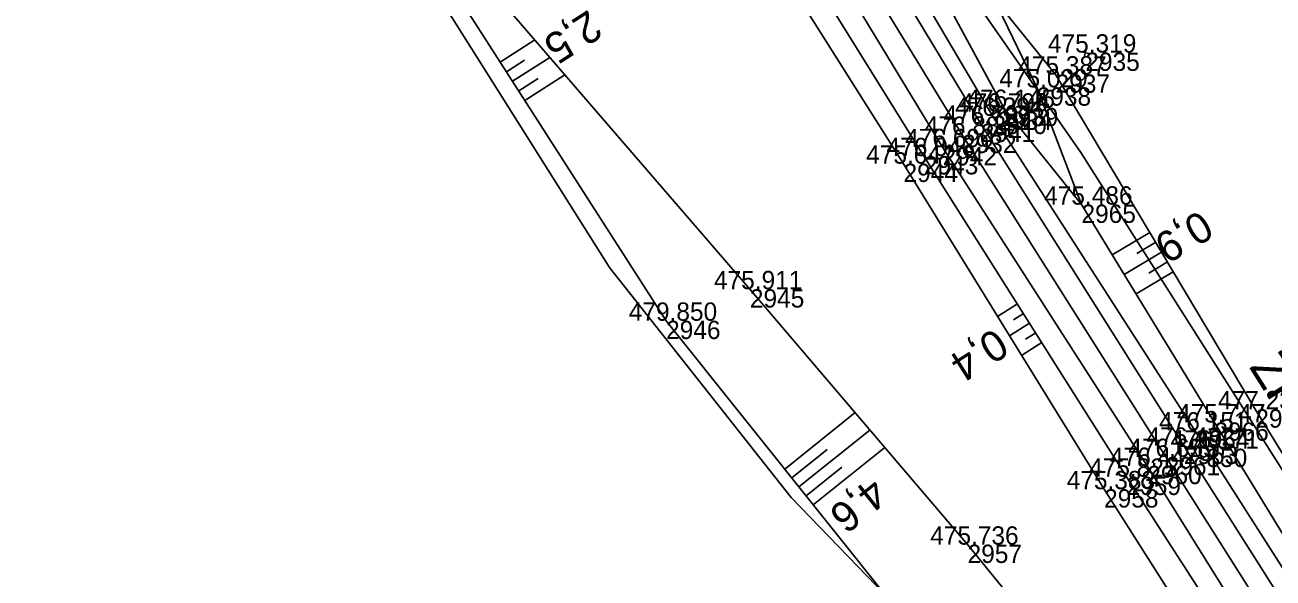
# Model space of a CAD drawing. Extents: x -1234191 to 23050, y -1290331 to -741191.
# Drawn here: x -865069.5 to -864987.7, y -1108875.1 to -1108838.8 of the extents above; entities that cross this region are included whole.
import ezdxf

# ---------------------------------------------------------------- set-up
doc = ezdxf.new("R2010")
doc.units = 0
for name, color, linetype in [('Vrstva 1', 7, 'Continuous'), ('Vrstva 4', 7, 'Continuous'), ('Vrstva 48', 7, 'Continuous'), ('Vrstva 49', 7, 'Continuous'), ('Vrstva 53', 7, 'Continuous'), ('Vrstva 60', 7, 'Continuous'), ('Vrstva 61', 7, 'Continuous'), ('Vrstva 63', 7, 'Continuous'), ('Vrstva 7', 7, 'Continuous')]:
    doc.layers.add(name, color=color, linetype=linetype)

msp = doc.modelspace()

# ---------------------------------------------------------------- linework, layer by layer
at = {"layer": 'Vrstva 1'}
msp.add_lwpolyline([(-865062.342, -1108735.494), (-865056.162, -1108753.24), (-865050.549, -1108767.239), (-865044.6, -1108780.504), (-865036.342, -1108797.122), (-865027.384, -1108813.596), (-865023.223, -1108820.879), (-865018.178, -1108829.462), (-865008.069, -1108846.045), (-864994.706, -1108867.158), (-864981.252, -1108888.386), (-864968.049, -1108910.056), (-864955.393, -1108932.371), (-864943.861, -1108955.26), (-864934.192, -1108978.137)], dxfattribs=at)
at = {"layer": 'Vrstva 4'}
for points in [[(-864935.536, -1108978.67), (-864945.031, -1108955.911), (-864956.572, -1108933.05), (-864969.279, -1108910.741), (-864982.54, -1108889.192), (-864995.918, -1108867.742), (-865009.347, -1108846.856), (-865019.434, -1108830.232), (-865024.471, -1108821.46), (-865028.658, -1108814.284), (-865037.684, -1108797.815), (-865046.071, -1108781.432), (-865051.898, -1108767.865), (-865057.635, -1108753.913), (-865063.85, -1108735.916), (-865068.823, -1108718.097), (-865073.493, -1108699.867), (-865079.274, -1108663.685)], [(-865077.832, -1108679.975), (-865077.832, -1108679.975), (-865074.258, -1108700.016), (-865070.095, -1108718.322), (-865064.725, -1108736.246), (-865058.376, -1108754.31), (-865053.302, -1108768.557), (-865046.702, -1108782.118), (-865039.27, -1108798.684), (-865030.04, -1108815.186), (-865026.184, -1108820.356), (-865026.254, -1108820.395), (-865026.254, -1108820.395), (-865024.485, -1108823.503), (-865024.485, -1108823.503), (-865024.415, -1108823.464), (-865020.816, -1108830.977), (-865010.574, -1108847.442), (-864997.279, -1108868.456), (-864983.657, -1108889.59), (-864970.453, -1108911.524), (-864957.782, -1108933.81), (-864946.373, -1108956.895), (-864937.006, -1108979.076)], [(-865073.524, -1108679.35), (-865070.5, -1108699.191), (-865066.014, -1108717.414), (-865061.12, -1108734.998), (-865054.727, -1108752.906), (-865049.47, -1108766.796), (-865043.223, -1108780.201), (-865035.154, -1108796.44), (-865026.194, -1108812.864), (-865016.916, -1108828.649), (-865006.843, -1108845.321), (-864993.523, -1108866.425), (-864980.052, -1108887.658), (-864966.801, -1108909.307), (-864953.965, -1108931.873), (-864942.531, -1108954.766), (-864932.932, -1108977.66)], [(-864931.859, -1108977.295), (-864941.621, -1108954.249), (-864953.081, -1108931.257), (-864965.578, -1108908.774), (-864979.009, -1108887.008), (-864992.789, -1108865.423), (-865006.08, -1108844.8), (-865015.962, -1108828.048), (-865019.898, -1108820.894), (-865020.372, -1108821.105), (-865020.372, -1108821.105), (-865022.224, -1108817.984), (-865022.224, -1108817.984), (-865021.849, -1108817.779), (-865024.679, -1108811.917), (-865033.501, -1108795.644), (-865041.639, -1108779.65), (-865047.276, -1108766.387), (-865053.068, -1108752.494), (-865058.78, -1108734.534), (-865064.679, -1108716.783), (-865068.969, -1108698.724), (-865073.524, -1108679.35), (-865073.524, -1108679.35)]]:
    msp.add_lwpolyline(points, dxfattribs=at)
at = {"layer": 'Vrstva 48'}
for p, q in [((-865038.365, -1108841.278), (-865036.103, -1108839.827)), ((-865037.96, -1108841.91), (-865036.784, -1108841.155)), ((-865037.555, -1108842.541), (-865035.113, -1108840.974)), ((-865036.745, -1108843.803), (-865034.122, -1108842.121)), ((-865037.15, -1108843.172), (-865035.884, -1108842.36)), ((-864995.753, -1108852.446), (-864998.221, -1108853.92)), ((-864995.368, -1108853.09), (-864996.599, -1108853.825)), ((-864994.984, -1108853.734), (-864997.439, -1108855.2)), ((-864994.599, -1108854.378), (-864995.824, -1108855.109)), ((-864994.215, -1108855.022), (-864996.658, -1108856.48)), ((-865004.444, -1108857.132), (-865005.738, -1108857.95)), ((-865003.642, -1108858.399), (-865004.951, -1108859.227)), ((-865004.043, -1108857.765), (-865004.693, -1108858.177)), ((-865003.241, -1108859.033), (-865003.899, -1108859.449)), ((-865002.84, -1108859.667), (-865004.163, -1108860.504)), ((-865019.707, -1108867.95), (-865015.09, -1108864.253)), ((-865018.769, -1108869.121), (-865014.116, -1108865.395)), ((-865019.238, -1108868.535), (-865016.921, -1108866.68)), ((-865017.832, -1108870.292), (-865013.142, -1108866.537)), ((-865018.301, -1108869.706), (-865015.965, -1108867.836))]:
    msp.add_line(p, q, dxfattribs=at)
at = {"layer": 'Vrstva 49'}
for p, q in [((-864999.923, -1108840.415), (-865000.041, -1108840.901)), ((-865000.225, -1108840.599), (-864999.739, -1108840.717))]:
    msp.add_line(p, q, dxfattribs=at)
for points in [[(-864922.486, -1108976.357), (-864933.659, -1108962.115), (-864938.634, -1108952.392), (-864949.679, -1108931.061), (-864958.125, -1108919.01), (-864964.561, -1108908.241), (-864978.159, -1108886.692), (-864991.518, -1108864.898), (-865000.235, -1108850.621), (-865003.175, -1108842.938), (-865006.008, -1108837.042), (-865010.807, -1108826.157), (-865011.535, -1108817.068)], [(-865000.235, -1108850.621), (-865005.324, -1108844.279), (-865014.396, -1108827.525), (-865014.87, -1108821.322), (-865019.898, -1108820.894)], [(-865024.933, -1108823.646), (-865020.816, -1108830.977), (-865010.574, -1108847.442), (-864997.279, -1108868.456), (-864983.657, -1108889.59), (-864970.453, -1108911.524), (-864957.782, -1108933.81), (-864946.373, -1108956.895), (-864937.006, -1108979.076), (-864929.629, -1109002.323), (-864923.174, -1109026.826), (-864918.021, -1109051.591), (-864915.06, -1109075.384), (-864913.194, -1109100.331), (-864912.319, -1109124.919)], [(-865025.4, -1108829.784), (-865031.604, -1108833.015), (-865034.386, -1108830.268), (-865042.287, -1108835.166), (-865027.487, -1108858.233), (-865012.235, -1108877.282), (-864996.174, -1108897.434), (-864981.223, -1108917.143), (-864965.399, -1108937.849), (-864953.913, -1108960.157), (-864943.741, -1108981.189), (-864935.002, -1109003.193), (-864929.184, -1109029.325), (-864924.938, -1109051.595), (-864921.957, -1109076.439), (-864920.698, -1109100.804), (-864920.808, -1109127.155)], [(-864913.959, -1109125.544), (-864913.959, -1109125.544), (-864913.859, -1109125.547), (-864913.888, -1109126.593), (-864916.746, -1109125.701), (-864916.602, -1109124.57), (-864916.747, -1109125.777), (-864918.39, -1109100.751), (-864919.937, -1109076.164), (-864922.266, -1109051.085), (-864926.397, -1109028.06), (-864932.091, -1109003.236), (-864938.451, -1108979.258), (-864947.173, -1108957.12), (-864958.896, -1108934.069), (-864976.289, -1108910.677), (-864991.383, -1108892.935), (-865007.708, -1108872.906), (-865021.99, -1108856.167), (-865039.25, -1108836.184), (-865034.742, -1108833.087), (-865032.04, -1108835.097), (-865022.031, -1108831.906)], [(-864958.896, -1108934.069), (-864972.286, -1108911.333), (-864985.502, -1108890.141), (-864998.754, -1108869.275), (-865011.912, -1108847.939), (-865022.031, -1108831.906)], [(-864933.659, -1108962.115), (-864936.259, -1108951.257), (-864949.792, -1108925.289), (-864961.294, -1108905.954), (-864975.588, -1108885.527), (-864988.831, -1108864.038), (-865001.934, -1108842.094), (-865006.008, -1108837.042)]]:
    msp.add_lwpolyline(points, dxfattribs=at)
at = {"layer": 'Vrstva 53'}
for points in [[(-865057.34, -1108498.15), (-865069.183, -1108569.747), (-865068.07, -1108616.67), (-865059.37, -1108656.3), (-865052.88, -1108676.84), (-865053.065, -1108701.544), (-865044.348, -1108751.804), (-865019.536, -1108819.552), (-865000.289, -1108847.197), (-864955.153, -1108918.201), (-864936.604, -1108950.317), (-864927.577, -1108982.214)], [(-865019.987, -1109376.51), (-864993.23, -1109340.352), (-864972.2, -1109308.69), (-864949.308, -1109265.493), (-864939.61, -1109234.87), (-864928.13, -1109180.95), (-864920.83, -1109133.1), (-864920.454, -1109098.74), (-864924.22, -1109056.21), (-864934.5, -1108999.96), (-864959.813, -1108949.324), (-864975.47, -1108923.73), (-865003.132, -1108886.538), (-865019.29, -1108869.816), (-865031.201, -1108854.739), (-865042.89, -1108836.18), (-865042.99, -1108823.8), (-865100.04, -1108737.44), (-865111.04, -1108692.57), (-865097.28, -1108650.63), (-865077.79, -1108523.9)]]:
    msp.add_lwpolyline(points, dxfattribs=at)
at = {"layer": 'Vrstva 60'}
for p, q in [((-864999.982, -1108840.658), (-864999.982, -1108840.658)), ((-865001.934, -1108842.094), (-865001.934, -1108842.094)), ((-865003.175, -1108842.938), (-865003.175, -1108842.938)), ((-865005.74, -1108844.524), (-865005.74, -1108844.524)), ((-865005.324, -1108844.279), (-865005.324, -1108844.279)), ((-865006.843, -1108845.321), (-865006.843, -1108845.321)), ((-865006.08, -1108844.8), (-865006.08, -1108844.8)), ((-865008.069, -1108846.045), (-865008.069, -1108846.045)), ((-865009.347, -1108846.856), (-865009.347, -1108846.856)), ((-865010.574, -1108847.442), (-865010.574, -1108847.442)), ((-865011.912, -1108847.939), (-865011.912, -1108847.939)), ((-865000.235, -1108850.621), (-865000.235, -1108850.621)), ((-865021.99, -1108856.167), (-865021.99, -1108856.167)), ((-865027.487, -1108858.233), (-865027.487, -1108858.233)), ((-864988.831, -1108864.038), (-864988.831, -1108864.038)), ((-864991.518, -1108864.898), (-864991.518, -1108864.898)), ((-864992.789, -1108865.423), (-864992.789, -1108865.423)), ((-864993.523, -1108866.425), (-864993.523, -1108866.425)), ((-864992.038, -1108866.619), (-864992.038, -1108866.619)), ((-864994.706, -1108867.158), (-864994.706, -1108867.158)), ((-864995.918, -1108867.742), (-864995.918, -1108867.742)), ((-864997.279, -1108868.456), (-864997.279, -1108868.456)), ((-864998.754, -1108869.275), (-864998.754, -1108869.275)), ((-865007.708, -1108872.906), (-865007.708, -1108872.906))]:
    msp.add_line(p, q, dxfattribs=at)
at = {"layer": 'Vrstva 63'}
msp.add_line((-864992.065, -1108866.577), (-864992.011, -1108866.661), dxfattribs=at)
msp.add_circle((-864992.038, -1108866.619), 0.756, dxfattribs=at)
at = {"layer": 'Vrstva 7'}
for p, q in [((-865005.313, -1108844.264), (-865006.167, -1108844.784)), ((-865006, -1108844.097), (-865005.48, -1108844.951))]:
    msp.add_line(p, q, dxfattribs=at)

# ---------------------------------------------------------------- texts
at = {"layer": 'Vrstva 48'}
for s, rotation, p in [('2,5', 212.68461, (-865032.554, -1108837.807)), ('0,9', 210.84188, (-864992.426, -1108850.927)), ('0,4', 212.32045, (-865005.904, -1108858.653)), ('4,6', 218.68328, (-865014.012, -1108868.389))]:
    msp.add_text(s, height=2, rotation=rotation, dxfattribs=at).set_placement(p)
at = {"layer": 'Vrstva 60'}
for s, p in [('2935', (-864999.982, -1108841.858)), ('2937', (-865001.934, -1108843.294)), ('2938', (-865003.175, -1108844.138)), ('2934', (-865005.74, -1108845.724)), ('2939', (-865005.324, -1108845.479)), ('2941', (-865006.843, -1108846.521)), ('2940', (-865006.08, -1108846)), ('2932', (-865008.069, -1108847.245)), ('2942', (-865009.347, -1108848.056)), ('2943', (-865010.574, -1108848.642)), ('2944', (-865011.912, -1108849.139)), ('2965', (-865000.235, -1108851.821)), ('2945', (-865021.99, -1108857.367)), ('2946', (-865027.487, -1108859.433)), ('2967', (-864988.831, -1108865.238)), ('2966', (-864991.518, -1108866.098)), ('2964', (-864992.789, -1108866.623)), ('2963', (-864993.523, -1108867.625)), ('850', (-864992.038, -1108867.819)), ('2961', (-864994.706, -1108868.358)), ('2960', (-864995.918, -1108868.942)), ('2959', (-864997.279, -1108869.656)), ('2958', (-864998.754, -1108870.475)), ('2957', (-865007.708, -1108874.106))]:
    msp.add_text(s, height=1.2, dxfattribs=at).set_placement(p)
at = {"layer": 'Vrstva 61'}
for s, p in [('475.319', (-865002.436, -1108840.658)), ('475.387', (-865004.386, -1108842.094)), ('475.029', (-865005.629, -1108842.938)), ('476.294', (-865008.531, -1108844.8)), ('476.799', (-865008.194, -1108844.524)), ('476.145', (-865007.78, -1108844.279)), ('476.707', (-865009.295, -1108845.321)), ('476.884', (-865010.52, -1108846.045)), ('476.046', (-865013.026, -1108847.442)), ('476.690', (-865011.798, -1108846.856)), ('475.647', (-865014.364, -1108847.939)), ('475.486', (-865002.687, -1108850.621)), ('475.911', (-865024.347, -1108856.167)), ('479.850', (-865029.938, -1108858.233)), ('477.230', (-864991.282, -1108864.038)), ('476.151', (-864995.146, -1108865.423)), ('475.747', (-864993.97, -1108864.898)), ('476.482', (-864995.971, -1108866.425)), ('476.171', (-864994.395, -1108866.619)), ('476.447', (-864998.37, -1108867.742)), ('476.655', (-864997.162, -1108867.158)), ('475.825', (-864999.735, -1108868.456)), ('475.383', (-865001.206, -1108869.275)), ('475.736', (-865010.16, -1108872.906))]:
    msp.add_text(s, height=1.2, dxfattribs=at).set_placement(p)
at = {"layer": 'Vrstva 63'}
msp.add_text('ŽP 850', height=2.4, rotation=302.36593, dxfattribs=at).set_placement((-864989.272, -1108861.26))

doc.saveas('drawing.dxf')
